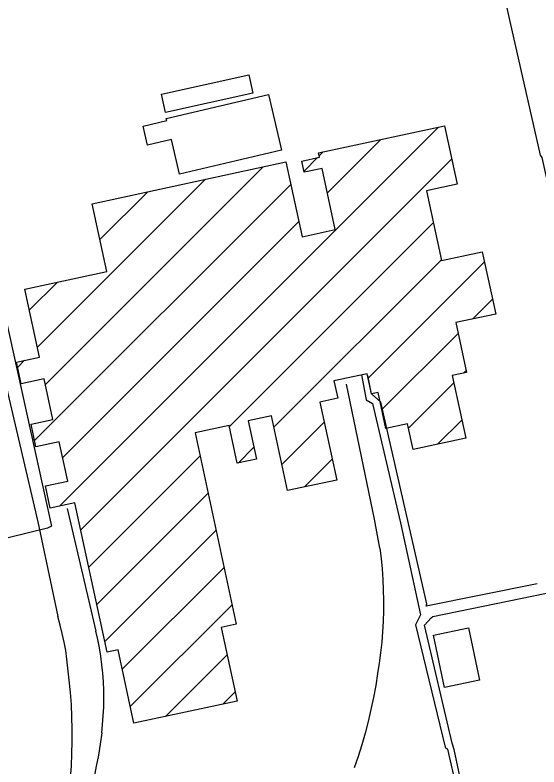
# Model space of a CAD drawing. Extents: x 3651524 to 3689615, y 505651 to 531377.
# Drawn here: x 3673779 to 3674189, y 513532 to 514121 of the extents above; entities that cross this region are included whole.
import ezdxf

# ---------------------------------------------------------------- set-up
doc = ezdxf.new("R2010")
doc.units = 0
for name, color, linetype in [('V-BLDG-OTLN', 7, 'Continuous'), ('V-RAIL-TRAK', 7, 'Continuous'), ('V-ROAD-CNTR', 7, 'Continuous'), ('V-UTIL-LINE', 7, 'Continuous')]:
    doc.layers.add(name, color=color, linetype=linetype)

msp = doc.modelspace()

# ---------------------------------------------------------------- linework, layer by layer
at = {"layer": 'V-BLDG-OTLN'}
for p, q in [((3673813.319, 513736.257), (3674109.959, 514032.897)), ((3674023.005, 513981.298), (3674064.906, 514023.2)), ((3674016.66, 514010.308), (3674019.853, 514013.502)), ((3673830.095, 513717.678), (3674120.373, 514007.956)), ((3674004.795, 513998.444), (3674015.328, 514008.977)), ((3673802.418, 513831.422), (3673972.736, 514001.741)), ((3673794.006, 513787.655), (3673994.406, 513988.055)), ((3673796.078, 513860.437), (3673927.682, 513992.041)), ((3673845.113, 513944.828), (3673882.627, 513982.342)), ((3673815.972, 513774.266), (3674000.669, 513958.963)), ((3673946.368, 513798.596), (3674105.992, 513958.22)), ((3673981.187, 513798.059), (3674112.255, 513929.127)), ((3674054.929, 513836.446), (3674145.951, 513927.468)), ((3673789.815, 513889.53), (3673811.827, 513911.542)), ((3674136.535, 513882.697), (3674152.215, 513898.377)), ((3674065.706, 513811.868), (3674125.29, 513871.451)), ((3673780.738, 513845.098), (3673786.06, 513850.42)), ((3674129.621, 513840.428), (3674131.553, 513842.359)), ((3674086.578, 513797.384), (3674121.954, 513832.76)), ((3673987.451, 513768.968), (3674020.577, 513802.094)), ((3674109.266, 513784.716), (3674128.217, 513803.668)), ((3673953.191, 513770.064), (3673965.596, 513782.468)), ((3673836.358, 513688.586), (3673923.377, 513775.604)), ((3674005.139, 513751.3), (3674026.84, 513773.002)), ((3673842.622, 513659.494), (3673929.64, 513746.513)), ((3673848.885, 513630.402), (3673935.904, 513717.421)), ((3673862.577, 513608.739), (3673942.168, 513688.329)), ((3673868.84, 513579.646), (3673948.431, 513659.237)), ((3673896.273, 513571.724), (3673944.634, 513620.084)), ((3673941.33, 513581.425), (3673950.897, 513590.993))]:
    msp.add_line(p, q, dxfattribs=at)
for points in [[(3673893.273, 514058.708), (3673961.486, 514073.712), (3673964.652, 514059.322), (3673896.437, 514044.319)], [(3673977.014, 514058.393), (3673987.229, 514014.844), (3673907.314, 513996.096), (3673900.957, 514023.196), (3673882.396, 514018.842), (3673878.921, 514033.659), (3673897.338, 514037.978), (3673896.968, 514039.616)], [(3673919.489, 513793.662), (3673951.725, 513643.939), (3673940.039, 513641.424), (3673952.442, 513583.818), (3673871.685, 513566.43), (3673859.299, 513623.969), (3673850.67, 513622.113), (3673825.529, 513738.886), (3673806.266, 513734.739), (3673802.508, 513752.192), (3673819.918, 513755.94), (3673813.29, 513786.723), (3673795.053, 513782.795), (3673791.268, 513800.371), (3673808.312, 513804.039), (3673801.441, 513835.961), (3673783.535, 513832.107), (3673779.879, 513849.089), (3673797.695, 513852.925), (3673786.261, 513906.038), (3673850.488, 513919.866), (3673839.056, 513972.962), (3673990.631, 514005.593), (3674003.23, 513947.065), (3674029.172, 513952.65), (3674018.873, 514000.489), (3674004.998, 513997.503), (3674003.095, 514006.345), (3674016.874, 514009.31), (3674016.145, 514012.704), (3674114.781, 514033.935), (3674124.642, 513988.128), (3674100.664, 513982.967), (3674112.395, 513928.478), (3674144.257, 513935.338), (3674154.747, 513886.617), (3674123.474, 513879.885), (3674131.865, 513840.911), (3674120.716, 513838.509), (3674131.277, 513789.455), (3674090.19, 513780.61), (3674085.838, 513800.82), (3674068.871, 513797.166), (3674062.833, 513825.215), (3674057.59, 513824.085), (3674054.186, 513839.9), (3674028.185, 513834.3), (3674031.105, 513820.736), (3674017.208, 513817.744), (3674030.344, 513756.726), (3673991.87, 513748.444), (3673979.291, 513806.865), (3673961.183, 513802.966), (3673967.599, 513773.163), (3673952.542, 513769.924), (3673946.193, 513799.411)], [(3674106.052, 513635.296), (3674133.376, 513641.059), (3674142.017, 513600.132), (3674114.686, 513594.367)]]:
    msp.add_lwpolyline(points, close=True, dxfattribs=at)
at = {"layer": 'V-RAIL-TRAK'}
msp.add_line((3673819.316, 513734.528), (3673841.866, 513638.53), dxfattribs=at)
for points in [[(3673721.685, 514051.814), (3673752.223, 513921.969), (3673772.982, 513824.361), (3673796.425, 513724.149), (3673812.029, 513649.874)], [(3674063.99, 513703.519), (3674059.997, 513726.211), (3674038.079, 513831.79)], [(3674063.99, 513703.519), (3674065.006, 513695.37), (3674065.813, 513687.197), (3674066.411, 513679.005), (3674066.798, 513670.798), (3674066.976, 513662.588), (3674066.945, 513654.371), (3674066.706, 513646.161), (3674066.253, 513637.959), (3674065.594, 513629.771), (3674064.725, 513621.601), (3674063.648, 513613.456), (3674062.364, 513605.344)], [(3673822.115, 513523.49), (3673822.771, 513533.062), (3673823.203, 513542.651), (3673823.414, 513552.244), (3673823.401, 513561.841), (3673823.166, 513571.435), (3673822.709, 513581.02), (3673822.029, 513590.592), (3673821.128, 513600.146), (3673820.008, 513609.678), (3673819.262, 513616.479), (3673818.281, 513623.252), (3673817.067, 513629.986), (3673815.619, 513636.672), (3673813.938, 513643.306), (3673812.029, 513649.874)], [(3673846.45, 513558.953), (3673847.17, 513565.59), (3673847.691, 513572.249), (3673848.008, 513578.919), (3673848.129, 513585.595), (3673848.045, 513592.274), (3673847.76, 513598.946), (3673847.277, 513605.606), (3673846.593, 513612.25), (3673845.708, 513618.871), (3673844.625, 513625.462), (3673843.345, 513632.017), (3673841.866, 513638.53)], [(3674062.364, 513605.344), (3674060.849, 513595.934), (3674059.106, 513586.562), (3674057.138, 513577.235), (3674054.948, 513567.958), (3674052.534, 513558.736), (3674049.9, 513549.573), (3674047.045, 513540.48), (3674043.973, 513531.454)], [(3673846.45, 513558.953), (3673845.251, 513550.21), (3673843.855, 513541.5), (3673842.259, 513532.82), (3673840.467, 513524.18)]]:
    msp.add_lwpolyline(points, dxfattribs=at)
at = {"layer": 'V-ROAD-CNTR'}
msp.add_arc((3369500.72, 1494795.426), 1027714.144, 287.241303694, 287.317795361, dxfattribs=at)
at = {"layer": 'V-UTIL-LINE'}
for points in [[(3674103.826, 514395.805), (3674165.854, 514115.413), (3674189.563, 514010.887), (3674190.884, 514009.048), (3674198.081, 513976.137), (3674224.146, 513982.26)], [(3673691.887, 514240.038), (3673758.664, 513945.322), (3673756.563, 513942.947), (3673764.284, 513911.09), (3673767.47, 513900.561), (3673807.175, 513720.739), (3673804.019, 513719.15), (3673698.74, 513693.248)], [(3674049.724, 513838.988), (3674053.328, 513819.436), (3674058.473, 513816.683), (3674080.245, 513723.282), (3674095.839, 513651.203), (3674091.906, 513643.486), (3674115.266, 513547.718), (3674117.048, 513546.141), (3674124.042, 513515.533), (3674126.821, 513510.403), (3674135.015, 513473.08), (3674138.568, 513474.67), (3674129.973, 513513.77), (3674128.582, 513516.533), (3674122.186, 513545.956), (3674120.593, 513550.892), (3674099.021, 513643.109), (3674104.143, 513649.051), (3674105.524, 513650.042), (3674242.774, 513678.05)], [(3674187.259, 513675.539), (3674100.367, 513658.129), (3674100.955, 513659.909), (3674064.992, 513817.689), (3674057.664, 513824.189), (3674054.664, 513838.409)]]:
    msp.add_lwpolyline(points, dxfattribs=at)

doc.saveas('drawing.dxf')
